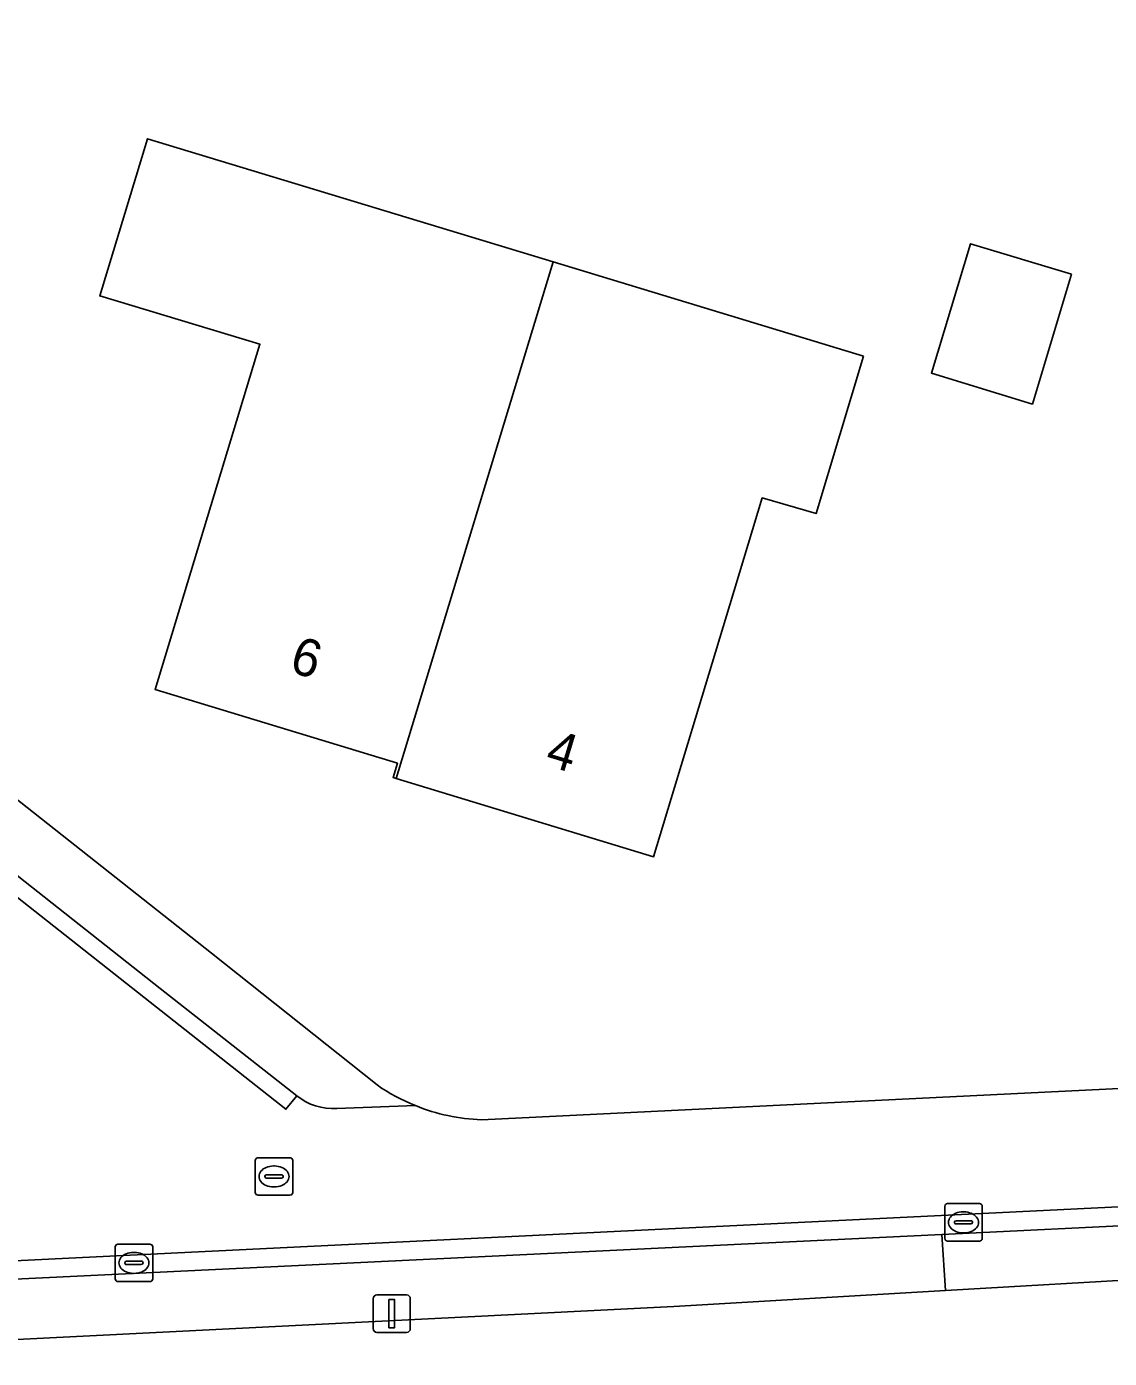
# Model space of a CAD drawing. Extents: x 162156 to 163172, y 378995 to 380779.
# Drawn here: x 162304.12 to 162333.04, y 380232.16 to 380267.71 of the extents above; entities that cross this region are included whole.
import ezdxf

# ---------------------------------------------------------------- set-up
doc = ezdxf.new("R2010")
doc.units = 0
for name, color, linetype in [('IMGEO_Erf', 7, 'Continuous'), ('IMGEO_Groenvoorziening', 7, 'Continuous'), ('IMGEO_Kolk', 7, 'Continuous'), ('IMGEO_Lichtmast', 7, 'Continuous'), ('IMGEO_Pand', 7, 'Continuous'), ('IMGEO_Pand_nummerreeks', 7, 'Continuous'), ('IMGEO_Parkeervlak_open', 7, 'Continuous'), ('IMGEO_Rijbaan_lokaal_open', 7, 'Continuous'), ('IMGEO_Rioolput', 7, 'Continuous'), ('IMGEO_Voetpad_open', 7, 'Continuous')]:
    doc.layers.add(name, color=color, linetype=linetype)

msp = doc.modelspace()

# ---------------------------------------------------------------- linework, layer by layer
at = {"layer": 'IMGEO_Erf'}
for points in [[(162256.885, 380274.976), (162264.973, 380271.455), (162264.941, 380271.336), (162284.653, 380262.244), (162309.062, 380242.979), (162313.48, 380239.458)], [(162316.27, 380238.532), (162347.986, 380240.081)], [(162344.847, 380234.905), (162334.511, 380234.307), (162328.663, 380233.968), (162321.403, 380233.547), (162295.698, 380232.255), (162292.644, 380232.161)]]:
    msp.add_lwpolyline(points, dxfattribs=at)
for points in [[(162326.473, 380258.908), (162325.207, 380254.71), (162323.769, 380255.129), (162322.903, 380252.274), (162320.864, 380245.55), (162313.995, 380247.635), (162313.911, 380247.661), (162314.026, 380248.044), (162307.555, 380250.01), (162310.354, 380259.228), (162306.074, 380260.517), (162307.352, 380264.713), (162318.183, 380261.425)], [(162332.027, 380261.097), (162330.982, 380257.632), (162328.286, 380258.458), (162329.327, 380261.912)]]:
    msp.add_lwpolyline(points, close=True, dxfattribs=at)
for centre, radius, start, end in [((162316.47, 380243.812), 5.282, 235.5249, 248.2321), ((162316.426, 380243.578), 5.049, 247.7056, 268.2251)]:
    msp.add_arc(centre, radius, start, end, dxfattribs=at)
at = {"layer": 'IMGEO_Groenvoorziening'}
msp.add_lwpolyline([(162334.411, 380235.752), (162328.568, 380235.47), (162328.663, 380233.968), (162334.511, 380234.307)], close=True, dxfattribs=at)
at = {"layer": 'IMGEO_Kolk'}
for p, q in [((162328.642, 380235.365), (162328.642, 380236.217)), ((162328.717, 380236.291), (162329.569, 380236.291)), ((162329.13, 380236.071), (162329.155, 380236.071)), ((162329.643, 380236.217), (162329.643, 380235.365)), ((162328.901, 380235.785), (162328.901, 380235.797)), ((162329.339, 380235.748), (162328.941, 380235.748)), ((162328.944, 380235.834), (162329.342, 380235.834)), ((162329.385, 380235.797), (162329.385, 380235.785)), ((162329.153, 380235.511), (162329.128, 380235.511)), ((162306.488, 380234.283), (162306.488, 380235.135)), ((162306.563, 380235.209), (162307.415, 380235.209)), ((162306.976, 380234.989), (162307.001, 380234.989)), ((162307.489, 380235.135), (162307.489, 380234.283)), ((162329.569, 380235.291), (162328.717, 380235.291)), ((162306.747, 380234.703), (162306.747, 380234.715)), ((162307.185, 380234.666), (162306.787, 380234.666)), ((162306.79, 380234.752), (162307.188, 380234.752)), ((162307.231, 380234.715), (162307.231, 380234.703)), ((162306.999, 380234.429), (162306.974, 380234.429)), ((162307.415, 380234.209), (162306.563, 380234.209))]:
    msp.add_line(p, q, dxfattribs=at)
for points in [[(162328.642, 380235.365), (162328.642, 380236.217)], [(162328.717, 380236.291), (162329.569, 380236.291)], [(162329.643, 380236.217), (162329.643, 380235.365)], [(162306.488, 380234.283), (162306.488, 380235.135)], [(162306.563, 380235.209), (162307.415, 380235.209)], [(162307.489, 380235.135), (162307.489, 380234.283)], [(162329.569, 380235.291), (162328.717, 380235.291)], [(162307.415, 380234.209), (162306.563, 380234.209)]]:
    msp.add_lwpolyline(points, dxfattribs=at)
for centre, radius, start, end in [((162328.719, 380236.215), 0.0765, 91.552, 178.448), ((162328.719, 380236.215), 0.0765, 91.552, 178.448), ((162329.567, 380236.215), 0.0765, 1.552, 88.448), ((162329.567, 380236.215), 0.0765, 1.552, 88.448), ((162328.941, 380235.794), 0.0403, 85.8775, 175.7526), ((162328.938, 380235.784), 0.0366, 178.938, 274.7102), ((162329.342, 380235.791), 0.043, 264.8664, 352.4533), ((162329.346, 380235.796), 0.0386, 1.7309, 96.639), ((162328.719, 380235.367), 0.0765, 181.552, 268.448), ((162328.719, 380235.367), 0.0765, 181.552, 268.448), ((162329.567, 380235.367), 0.0765, 271.552, 358.448), ((162329.567, 380235.367), 0.0765, 271.552, 358.448), ((162306.565, 380235.133), 0.0765, 91.552, 178.448), ((162306.565, 380235.133), 0.0765, 91.552, 178.448), ((162307.413, 380235.133), 0.0765, 1.552, 88.448), ((162307.413, 380235.133), 0.0765, 1.552, 88.448), ((162306.787, 380234.712), 0.0403, 85.8775, 175.7526), ((162306.784, 380234.702), 0.0366, 178.938, 274.7102), ((162307.188, 380234.709), 0.043, 264.8664, 352.4533), ((162307.192, 380234.714), 0.0386, 1.7309, 96.639), ((162306.565, 380234.285), 0.0765, 181.552, 268.448), ((162306.565, 380234.285), 0.0765, 181.552, 268.448), ((162307.413, 380234.285), 0.0765, 271.552, 358.448), ((162307.413, 380234.285), 0.0765, 271.552, 358.448)]:
    msp.add_arc(centre, radius, start, end, dxfattribs=at)
for centre, major_axis, ratio, start_param, end_param in [((162329.129, 380235.791), (-0.387, 0.002), 0.722429, 4.712389, 7.853982), ((162329.154, 380235.791), (-0.39, 0.002), 0.717154, 1.570796, 4.712389), ((162306.975, 380234.709), (-0.387, 0.002), 0.722429, 4.712389, 7.853982), ((162307, 380234.709), (-0.39, 0.002), 0.717154, 1.570796, 4.712389)]:
    msp.add_ellipse(centre, major_axis=major_axis, ratio=ratio, start_param=start_param, end_param=end_param, dxfattribs=at)
at = {"layer": 'IMGEO_Lichtmast'}
for p, q in [((162313.379, 380232.954), (162313.379, 380233.754)), ((162313.379, 380233.754), (162313.379, 380232.954)), ((162313.479, 380233.854), (162314.269, 380233.854)), ((162314.269, 380233.854), (162313.479, 380233.854)), ((162314.369, 380233.754), (162314.369, 380232.954)), ((162314.369, 380232.954), (162314.369, 380233.754)), ((162314.269, 380232.854), (162313.479, 380232.854)), ((162313.479, 380232.854), (162314.269, 380232.854))]:
    msp.add_line(p, q, dxfattribs=at)
msp.add_lwpolyline([(162313.799, 380233.729), (162313.949, 380233.729), (162313.949, 380232.979), (162313.799, 380232.979), (162313.799, 380233.729)], dxfattribs=at)
for centre, start, end in [((162313.479, 380233.754), 90, 180), ((162313.479, 380233.754), 90, 180), ((162314.269, 380233.754), 0, 90), ((162314.269, 380233.754), 360, 90), ((162313.479, 380232.954), 180, 270), ((162313.479, 380232.954), 180, 270), ((162314.269, 380232.954), 270, 0), ((162314.269, 380232.954), 270, 0)]:
    msp.add_arc(centre, 0.1, start, end, dxfattribs=at)
at = {"layer": 'IMGEO_Pand'}
for points in [[(162318.183, 380261.425), (162307.352, 380264.713), (162306.074, 380260.517), (162310.354, 380259.228), (162307.555, 380250.01), (162314.026, 380248.044), (162313.911, 380247.661), (162313.995, 380247.635)], [(162332.027, 380261.097), (162329.327, 380261.912), (162328.286, 380258.458), (162330.982, 380257.632)], [(162326.473, 380258.908), (162318.183, 380261.425), (162313.995, 380247.635), (162320.864, 380245.55), (162322.903, 380252.274), (162323.769, 380255.129), (162325.207, 380254.71)]]:
    msp.add_lwpolyline(points, close=True, dxfattribs=at)
at = {"layer": 'IMGEO_Parkeervlak_open'}
for points in [[(162313.48, 380239.458), (162309.062, 380242.979), (162284.653, 380262.244), (162264.941, 380271.336), (162264.973, 380271.455), (162256.885, 380274.976), (162234.564, 380284.836), (162233.962, 380283.439)], [(162233.962, 380283.439), (162283.411, 380261.197), (162307.687, 380242.035), (162311.336, 380239.172)], [(162312.409, 380238.83), (162314.511, 380238.907)]]:
    msp.add_lwpolyline(points, dxfattribs=at)
for centre, radius, start, end in [((162316.47, 380243.812), 5.282, 235.5249, 248.2321), ((162312.308, 380240.368), 1.542, 230.898, 273.7445)]:
    msp.add_arc(centre, radius, start, end, dxfattribs=at)
at = {"layer": 'IMGEO_Rijbaan_lokaal_open'}
msp.add_lwpolyline([(162233.962, 380283.439), (162233.766, 380282.994), (162283.16, 380260.799), (162307.42, 380241.672), (162311.046, 380238.809), (162311.336, 380239.172), (162307.687, 380242.035), (162283.411, 380261.197)], close=True, dxfattribs=at)
for points in [[(162311.336, 380239.172), (162311.046, 380238.809), (162307.42, 380241.672), (162283.16, 380260.799)], [(162347.986, 380240.081), (162316.27, 380238.532)], [(162314.511, 380238.907), (162312.409, 380238.83)], [(162346.564, 380236.852), (162295.236, 380234.347), (162292.702, 380234.286)], [(162292.702, 380234.286), (162295.236, 380234.347), (162346.564, 380236.852)], [(162295.241, 380233.863), (162295.669, 380233.884), (162328.568, 380235.47), (162334.411, 380235.752), (162346.317, 380236.325)]]:
    msp.add_lwpolyline(points, dxfattribs=at)
for centre, radius, start, end in [((162312.308, 380240.368), 1.542, 230.898, 273.7445), ((162316.426, 380243.578), 5.049, 247.7056, 268.2251)]:
    msp.add_arc(centre, radius, start, end, dxfattribs=at)
at = {"layer": 'IMGEO_Rioolput'}
for p, q in [((162310.304, 380237.516), (162311.156, 380237.516)), ((162310.229, 380236.59), (162310.229, 380237.442)), ((162310.717, 380237.296), (162310.742, 380237.296)), ((162311.23, 380237.442), (162311.23, 380236.59)), ((162310.488, 380237.01), (162310.488, 380237.022)), ((162310.926, 380236.973), (162310.528, 380236.973)), ((162310.531, 380237.059), (162310.929, 380237.059)), ((162310.74, 380236.736), (162310.715, 380236.736)), ((162310.972, 380237.022), (162310.972, 380237.01)), ((162311.156, 380236.516), (162310.304, 380236.516))]:
    msp.add_line(p, q, dxfattribs=at)
for points in [[(162310.304, 380237.516), (162311.156, 380237.516)], [(162310.229, 380236.59), (162310.229, 380237.442)], [(162311.23, 380237.442), (162311.23, 380236.59)], [(162311.156, 380236.516), (162310.304, 380236.516)]]:
    msp.add_lwpolyline(points, dxfattribs=at)
for centre, radius, start, end in [((162310.306, 380237.44), 0.0765, 91.552, 178.448), ((162310.306, 380237.44), 0.0765, 91.552, 178.448), ((162311.154, 380237.44), 0.0765, 1.552, 88.448), ((162311.154, 380237.44), 0.0765, 1.552, 88.448), ((162310.528, 380237.019), 0.0403, 85.8775, 175.7526), ((162310.525, 380237.009), 0.0366, 178.938, 274.7102), ((162310.929, 380237.016), 0.043, 264.8664, 352.4533), ((162310.933, 380237.021), 0.0386, 1.7309, 96.639), ((162310.306, 380236.592), 0.0765, 181.552, 268.448), ((162310.306, 380236.592), 0.0765, 181.552, 268.448), ((162311.154, 380236.592), 0.0765, 271.552, 358.448), ((162311.154, 380236.592), 0.0765, 271.552, 358.448)]:
    msp.add_arc(centre, radius, start, end, dxfattribs=at)
for centre, major_axis, ratio, start_param, end_param in [((162310.716, 380237.016), (-0.387, 0.002), 0.722429, 4.712389, 7.853982), ((162310.741, 380237.016), (-0.39, 0.002), 0.717154, 1.570796, 4.712389)]:
    msp.add_ellipse(centre, major_axis=major_axis, ratio=ratio, start_param=start_param, end_param=end_param, dxfattribs=at)
at = {"layer": 'IMGEO_Voetpad_open'}
for points in [[(162328.663, 380233.968), (162328.568, 380235.47), (162295.669, 380233.884), (162295.241, 380233.863), (162293.252, 380233.837)], [(162292.644, 380232.161), (162295.698, 380232.255), (162321.403, 380233.547), (162328.663, 380233.968)]]:
    msp.add_lwpolyline(points, dxfattribs=at)

# ---------------------------------------------------------------- texts
at = {"layer": 'IMGEO_Pand_nummerreeks'}
for s, rotation, p in [('6', 343.0977, (162311.103, 380250.5)), ('4', 343.1149, (162317.936, 380248.006))]:
    msp.add_text(s, height=1, rotation=rotation, dxfattribs=at).set_placement(p)

doc.saveas('drawing.dxf')
